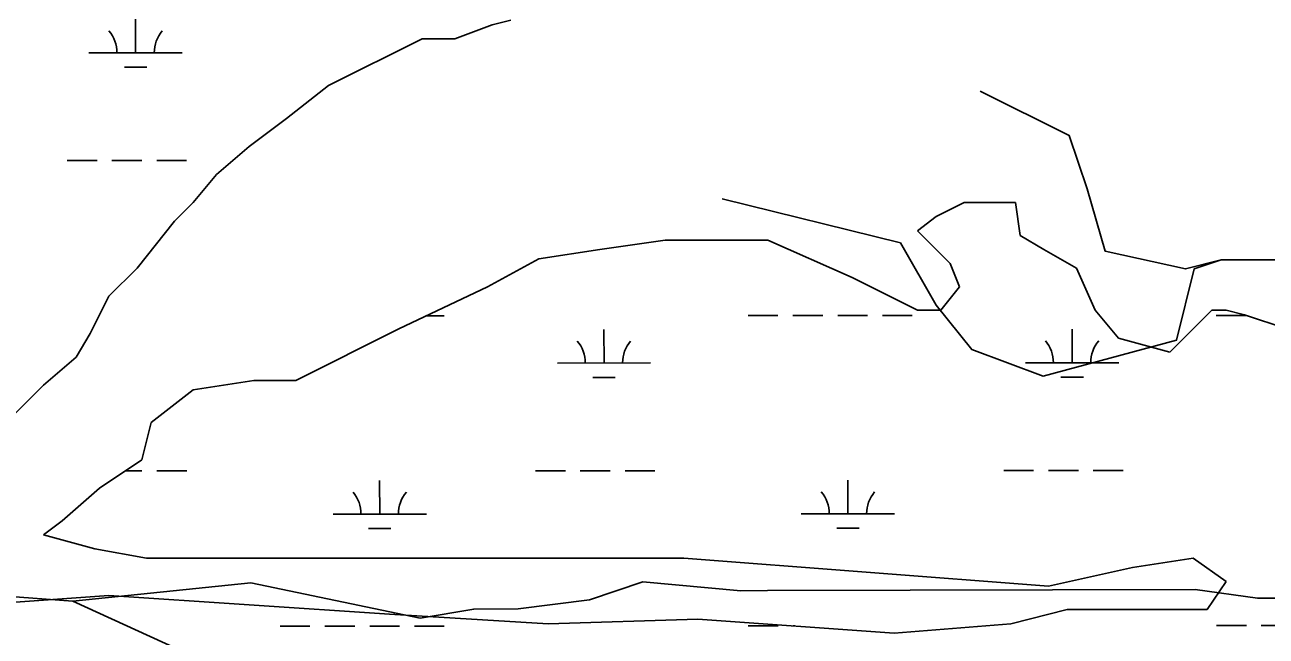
# Model space of a CAD drawing. Extents: x 3279314 to 3317160, y 734079 to 759431.
# Drawn here: x 3312665 to 3313995, y 749364 to 750020 of the extents above; entities that cross this region are included whole.
import ezdxf

# ---------------------------------------------------------------- set-up
doc = ezdxf.new("R2010")
doc.units = 0
for name, color, linetype in [('V-SITE-VEGE', 7, 'Continuous'), ('V-TOPO-SHOR', 7, 'Continuous'), ('V-WETL-SWMP', 7, 'Continuous')]:
    doc.layers.add(name, color=color, linetype=linetype)

msp = doc.modelspace()

# ---------------------------------------------------------------- linework, layer by layer
at = {"layer": 'V-SITE-VEGE'}
for p, q in [((3313125.6, 750004.6), (3313165.6, 750019.7)), ((3312990.3, 749954.5), (3313090.5, 750004.6)), ((3313090.5, 750004.6), (3313125.6, 750004.6)), ((3312945.2, 749919.4), (3312990.3, 749954.5)), ((3312905.1, 749889.3), (3312945.2, 749919.4)), ((3312870, 749859.2), (3312905.1, 749889.3)), ((3312845, 749829.1), (3312870, 749859.2)), ((3312824.9, 749809.1), (3312845, 749829.1)), ((3313671.7, 749829.1), (3313641.6, 749814.1)), ((3313726.8, 749829.1), (3313671.7, 749829.1)), ((3313731.8, 749794), (3313726.8, 749829.1)), ((3313641.6, 749814.1), (3313621.6, 749799)), ((3312784.9, 749758.9), (3312824.9, 749809.1)), ((3313621.6, 749799), (3313656.7, 749763.9)), ((3313351, 749789), (3313280.9, 749779)), ((3313461.3, 749789), (3313351, 749789)), ((3313551.4, 749748.9), (3313461.3, 749789)), ((3313756.9, 749779), (3313731.8, 749794)), ((3313280.9, 749779), (3313215.7, 749768.9)), ((3313791.9, 749758.9), (3313756.9, 749779)), ((3312754.8, 749728.8), (3312784.9, 749758.9)), ((3313215.7, 749768.9), (3313160.6, 749738.9)), ((3313656.7, 749763.9), (3313666.7, 749738.9)), ((3313812, 749713.8), (3313791.9, 749758.9)), ((3313621.6, 749713.8), (3313551.4, 749748.9)), ((3313160.6, 749738.9), (3313065.4, 749693.7)), ((3313666.7, 749738.9), (3313646.6, 749713.8)), ((3312734.8, 749688.7), (3312754.8, 749728.8)), ((3313646.6, 749713.8), (3313621.6, 749713.8)), ((3313837, 749683.7), (3313812, 749713.8)), ((3313937.2, 749713.8), (3313892.1, 749668.7)), ((3313952.3, 749713.8), (3313937.2, 749713.8)), ((3313972.3, 749708.8), (3313952.3, 749713.8)), ((3314017.4, 749693.7), (3313972.3, 749708.8)), ((3313065.4, 749693.7), (3312955.2, 749638.6)), ((3312719.7, 749663.6), (3312734.8, 749688.7)), ((3313892.1, 749668.7), (3313837, 749683.7)), ((3312684.7, 749633.6), (3312719.7, 749663.6)), ((3312910.1, 749638.6), (3312845, 749628.5)), ((3312955.2, 749638.6), (3312910.1, 749638.6)), ((3312644.6, 749593.4), (3312684.7, 749633.6)), ((3312845, 749628.5), (3312799.9, 749593.4)), ((3312799.9, 749593.4), (3312789.9, 749553.3)), ((3312789.9, 749553.3), (3312744.8, 749523.2)), ((3312744.8, 749523.2), (3312704.7, 749488.1)), ((3312704.7, 749488.1), (3312684.7, 749473.1)), ((3312684.7, 749473.1), (3312739.8, 749458.1)), ((3312739.8, 749458.1), (3312794.9, 749448)), ((3312794.9, 749448), (3313371.1, 749448)), ((3313371.1, 749448), (3313761.9, 749417.9)), ((3313852.1, 749438), (3313917.2, 749448)), ((3313917.2, 749448), (3313952.3, 749423)), ((3313761.9, 749417.9), (3313852.1, 749438)), ((3313952.3, 749423), (3313932.2, 749392.9)), ((3312754.8, 749407.9), (3312614.5, 749397.9)), ((3313055.4, 749387.9), (3312754.8, 749407.9)), ((3313225.8, 749377.8), (3313055.4, 749387.9)), ((3313781.9, 749392.9), (3313721.8, 749377.8)), ((3313932.2, 749392.9), (3313781.9, 749392.9)), ((3313386.1, 749382.8), (3313225.8, 749377.8)), ((3313596.5, 749367.8), (3313386.1, 749382.8)), ((3313721.8, 749377.8), (3313596.5, 749367.8))]:
    msp.add_line(p, q, dxfattribs=at)
at = {"layer": 'V-TOPO-SHOR'}
for p, q in [((3313125.6, 750004.6), (3313165.6, 750019.7)), ((3312990.3, 749954.5), (3313090.5, 750004.6)), ((3313090.5, 750004.6), (3313125.6, 750004.6)), ((3312945.2, 749919.4), (3312990.3, 749954.5)), ((3312905.1, 749889.3), (3312945.2, 749919.4)), ((3312870, 749859.2), (3312905.1, 749889.3)), ((3312845, 749829.1), (3312870, 749859.2)), ((3312824.9, 749809.1), (3312845, 749829.1)), ((3313671.7, 749829.1), (3313641.6, 749814.1)), ((3313726.8, 749829.1), (3313671.7, 749829.1)), ((3313731.8, 749794), (3313726.8, 749829.1)), ((3313641.6, 749814.1), (3313621.6, 749799)), ((3312784.9, 749758.9), (3312824.9, 749809.1)), ((3313621.6, 749799), (3313656.7, 749763.9)), ((3313351, 749789), (3313280.9, 749779)), ((3313461.3, 749789), (3313351, 749789)), ((3313551.4, 749748.9), (3313461.3, 749789)), ((3313756.9, 749779), (3313731.8, 749794)), ((3313280.9, 749779), (3313215.7, 749768.9)), ((3313791.9, 749758.9), (3313756.9, 749779)), ((3312754.8, 749728.8), (3312784.9, 749758.9)), ((3313215.7, 749768.9), (3313160.6, 749738.9)), ((3313656.7, 749763.9), (3313666.7, 749738.9)), ((3313812, 749713.8), (3313791.9, 749758.9)), ((3313621.6, 749713.8), (3313551.4, 749748.9)), ((3313160.6, 749738.9), (3313065.4, 749693.7)), ((3313666.7, 749738.9), (3313646.6, 749713.8)), ((3312734.8, 749688.7), (3312754.8, 749728.8)), ((3313646.6, 749713.8), (3313621.6, 749713.8)), ((3313837, 749683.7), (3313812, 749713.8)), ((3313937.2, 749713.8), (3313892.1, 749668.7)), ((3313952.3, 749713.8), (3313937.2, 749713.8)), ((3313972.3, 749708.8), (3313952.3, 749713.8)), ((3314017.4, 749693.7), (3313972.3, 749708.8)), ((3313065.4, 749693.7), (3312955.2, 749638.6)), ((3312719.7, 749663.6), (3312734.8, 749688.7)), ((3313892.1, 749668.7), (3313837, 749683.7)), ((3312684.7, 749633.6), (3312719.7, 749663.6)), ((3312910.1, 749638.6), (3312845, 749628.5)), ((3312955.2, 749638.6), (3312910.1, 749638.6)), ((3312644.6, 749593.4), (3312684.7, 749633.6)), ((3312845, 749628.5), (3312799.9, 749593.4)), ((3312799.9, 749593.4), (3312789.9, 749553.3)), ((3312789.9, 749553.3), (3312744.8, 749523.2)), ((3312744.8, 749523.2), (3312704.7, 749488.1)), ((3312704.7, 749488.1), (3312684.7, 749473.1)), ((3312684.7, 749473.1), (3312739.8, 749458.1)), ((3312739.8, 749458.1), (3312794.9, 749448)), ((3312794.9, 749448), (3313371.1, 749448)), ((3313371.1, 749448), (3313761.9, 749417.9)), ((3313852.1, 749438), (3313917.2, 749448)), ((3313917.2, 749448), (3313952.3, 749423)), ((3313761.9, 749417.9), (3313852.1, 749438)), ((3313952.3, 749423), (3313932.2, 749392.9)), ((3312754.8, 749407.9), (3312614.5, 749397.9)), ((3313055.4, 749387.9), (3312754.8, 749407.9)), ((3313225.8, 749377.8), (3313055.4, 749387.9)), ((3313781.9, 749392.9), (3313721.8, 749377.8)), ((3313932.2, 749392.9), (3313781.9, 749392.9)), ((3313386.1, 749382.8), (3313225.8, 749377.8)), ((3313596.5, 749367.8), (3313386.1, 749382.8)), ((3313721.8, 749377.8), (3313596.5, 749367.8))]:
    msp.add_line(p, q, dxfattribs=at)
for points in [[(3313688.7, 749948.5), (3313784.3, 749901), (3313803.6, 749843.8), (3313822.8, 749777), (3313908.8, 749758.1), (3313947, 749767.7)], [(3313412.1, 749833.3), (3313603.2, 749786), (3313641.5, 749719.3), (3313679.8, 749671.6), (3313756.3, 749643.2), (3313899.4, 749681.7), (3313918.3, 749758.1), (3313947, 749767.7), (3314032.9, 749767.9), (3314080.7, 749748.9), (3314166.6, 749768.2), (3314223.8, 749787.5), (3314290.7, 749778.1), (3314338.5, 749740), (3314424.5, 749711.6), (3314500.8, 749749.9), (3314586.8, 749731), (3314644.1, 749721.6), (3314768.3, 749693.3)], [(3312591.9, 749411.3), (3312716.1, 749402), (3312907, 749421.5), (3313088.5, 749383.8), (3313145.8, 749393.5), (3313193.5, 749393.6), (3313269.9, 749403.3), (3313327.1, 749422.5), (3313432.2, 749413.2), (3313460.8, 749413.3), (3313919.2, 749414.4), (3313986, 749405), (3314024.2, 749405.1), (3314186.4, 749453.2), (3314262.7, 749501.1), (3314358.1, 749539.5), (3314453.5, 749578), (3314558.4, 749625.9), (3314625.1, 749683.4), (3314701.5, 749693.1), (3314768.3, 749693.3), (3314835.2, 749683.9), (3314883, 749655.4), (3314911.7, 749626.8)], [(3312840.4, 749345), (3312716.1, 749402)]]:
    msp.add_lwpolyline(points, dxfattribs=at)
at = {"layer": 'V-WETL-SWMP'}
for p, q in [((3312783.4, 749989.7), (3312783.4, 750025.7)), ((3313165.6, 750019.7), (3313185.7, 750024.7)), ((3313165.6, 750019.7), (3313185.7, 750024.7)), ((3313125.6, 750004.6), (3313165.6, 750019.7)), ((3313125.6, 750004.6), (3313165.6, 750019.7)), ((3312990.3, 749954.5), (3313090.5, 750004.6)), ((3312990.3, 749954.5), (3313090.5, 750004.6)), ((3313090.5, 750004.6), (3313125.6, 750004.6)), ((3313090.5, 750004.6), (3313125.6, 750004.6)), ((3312733.4, 749989.6), (3312833.4, 749989.7)), ((3312771.4, 749974.2), (3312795.4, 749974.2)), ((3312945.2, 749919.4), (3312990.3, 749954.5)), ((3312945.2, 749919.4), (3312990.3, 749954.5)), ((3312905.1, 749889.3), (3312945.2, 749919.4)), ((3312905.1, 749889.3), (3312945.2, 749919.4)), ((3312870, 749859.2), (3312905.1, 749889.3)), ((3312870, 749859.2), (3312905.1, 749889.3)), ((3312710, 749874.2), (3312742, 749874.2)), ((3312758, 749874.2), (3312790, 749874.2)), ((3312806, 749874.2), (3312838, 749874.3)), ((3312845, 749829.1), (3312870, 749859.2)), ((3312845, 749829.1), (3312870, 749859.2)), ((3312824.9, 749809.1), (3312845, 749829.1)), ((3312824.9, 749809.1), (3312845, 749829.1)), ((3313671.7, 749829.1), (3313641.6, 749814.1)), ((3313671.7, 749829.1), (3313641.6, 749814.1)), ((3313726.8, 749829.1), (3313671.7, 749829.1)), ((3313726.8, 749829.1), (3313671.7, 749829.1)), ((3313731.8, 749794), (3313726.8, 749829.1)), ((3313731.8, 749794), (3313726.8, 749829.1)), ((3313641.6, 749814.1), (3313621.6, 749799)), ((3313641.6, 749814.1), (3313621.6, 749799)), ((3312784.9, 749758.9), (3312824.9, 749809.1)), ((3312784.9, 749758.9), (3312824.9, 749809.1)), ((3313621.6, 749799), (3313656.7, 749763.9)), ((3313621.6, 749799), (3313656.7, 749763.9)), ((3313351, 749789), (3313280.9, 749779)), ((3313351, 749789), (3313280.9, 749779)), ((3313461.3, 749789), (3313351, 749789)), ((3313461.3, 749789), (3313351, 749789)), ((3313551.4, 749748.9), (3313461.3, 749789)), ((3313551.4, 749748.9), (3313461.3, 749789)), ((3313756.9, 749779), (3313731.8, 749794)), ((3313756.9, 749779), (3313731.8, 749794)), ((3313280.9, 749779), (3313215.7, 749768.9)), ((3313280.9, 749779), (3313215.7, 749768.9)), ((3313791.9, 749758.9), (3313756.9, 749779)), ((3313791.9, 749758.9), (3313756.9, 749779)), ((3312754.8, 749728.8), (3312784.9, 749758.9)), ((3312754.8, 749728.8), (3312784.9, 749758.9)), ((3313215.7, 749768.9), (3313160.6, 749738.9)), ((3313215.7, 749768.9), (3313160.6, 749738.9)), ((3313656.7, 749763.9), (3313666.7, 749738.9)), ((3313656.7, 749763.9), (3313666.7, 749738.9)), ((3313812, 749713.8), (3313791.9, 749758.9)), ((3313812, 749713.8), (3313791.9, 749758.9)), ((3313621.6, 749713.8), (3313551.4, 749748.9)), ((3313621.6, 749713.8), (3313551.4, 749748.9)), ((3313160.6, 749738.9), (3313065.4, 749693.7)), ((3313160.6, 749738.9), (3313065.4, 749693.7)), ((3313666.7, 749738.9), (3313646.6, 749713.8)), ((3313666.7, 749738.9), (3313646.6, 749713.8)), ((3312734.8, 749688.7), (3312754.8, 749728.8)), ((3312734.8, 749688.7), (3312754.8, 749728.8)), ((3313095.3, 749707.9), (3313114.1, 749707.9)), ((3313440, 749708.1), (3313472, 749708.1)), ((3313488, 749708.1), (3313520, 749708.1)), ((3313536, 749708.1), (3313568, 749708.1)), ((3313584, 749708.1), (3313616, 749708.2)), ((3313646.6, 749713.8), (3313621.6, 749713.8)), ((3313646.6, 749713.8), (3313621.6, 749713.8)), ((3313837, 749683.7), (3313812, 749713.8)), ((3313837, 749683.7), (3313812, 749713.8)), ((3313937.2, 749713.8), (3313892.1, 749668.7)), ((3313937.2, 749713.8), (3313892.1, 749668.7)), ((3313952.3, 749713.8), (3313937.2, 749713.8)), ((3313952.3, 749713.8), (3313937.2, 749713.8)), ((3313941.9, 749708.3), (3313973.6, 749708.3)), ((3313972.3, 749708.8), (3313952.3, 749713.8)), ((3313972.3, 749708.8), (3313952.3, 749713.8)), ((3314017.4, 749693.7), (3313972.3, 749708.8)), ((3314017.4, 749693.7), (3313972.3, 749708.8)), ((3313065.4, 749693.7), (3312955.2, 749638.6)), ((3313065.4, 749693.7), (3312955.2, 749638.6)), ((3313285.5, 749657.3), (3313285.4, 749693.3)), ((3313787.4, 749657.5), (3313787.3, 749693.5)), ((3312719.7, 749663.6), (3312734.8, 749688.7)), ((3312719.7, 749663.6), (3312734.8, 749688.7)), ((3313892.1, 749668.7), (3313837, 749683.7)), ((3313892.1, 749668.7), (3313837, 749683.7)), ((3312684.7, 749633.6), (3312719.7, 749663.6)), ((3312684.7, 749633.6), (3312719.7, 749663.6)), ((3313235.5, 749657.2), (3313335.5, 749657.3)), ((3313737.4, 749657.5), (3313837.4, 749657.5)), ((3312910.1, 749638.6), (3312845, 749628.5)), ((3312910.1, 749638.6), (3312845, 749628.5)), ((3312955.2, 749638.6), (3312910.1, 749638.6)), ((3312955.2, 749638.6), (3312910.1, 749638.6)), ((3313273.5, 749641.8), (3313297.5, 749641.8)), ((3313775.4, 749642.1), (3313799.4, 749642.1)), ((3312644.6, 749593.4), (3312684.7, 749633.6)), ((3312644.6, 749593.4), (3312684.7, 749633.6)), ((3312845, 749628.5), (3312799.9, 749593.4)), ((3312845, 749628.5), (3312799.9, 749593.4)), ((3312799.9, 749593.4), (3312789.9, 749553.3)), ((3312799.9, 749593.4), (3312789.9, 749553.3)), ((3312789.9, 749553.3), (3312744.8, 749523.2)), ((3312789.9, 749553.3), (3312744.8, 749523.2)), ((3312772.2, 749541.6), (3312790.2, 749541.6)), ((3312806.2, 749541.6), (3312838.2, 749541.6)), ((3313212.1, 749541.8), (3313244.1, 749541.8)), ((3313260.1, 749541.8), (3313292.1, 749541.8)), ((3313308.1, 749541.8), (3313340.1, 749541.8)), ((3313714, 749542), (3313746, 749542.1)), ((3313762, 749542.1), (3313794, 749542.1)), ((3313810, 749542.1), (3313842, 749542.1)), ((3312744.8, 749523.2), (3312704.7, 749488.1)), ((3312744.8, 749523.2), (3312704.7, 749488.1)), ((3313045.1, 749495.3), (3313045, 749531.3)), ((3313547, 749495.5), (3313547, 749531.5)), ((3312995.1, 749495.2), (3313095.1, 749495.3)), ((3313497, 749495.5), (3313597, 749495.5)), ((3312704.7, 749488.1), (3312684.7, 749473.1)), ((3312704.7, 749488.1), (3312684.7, 749473.1)), ((3313033.1, 749479.8), (3313057.1, 749479.8)), ((3313535, 749480.1), (3313559, 749480.1)), ((3312684.7, 749473.1), (3312739.8, 749458.1)), ((3312684.7, 749473.1), (3312739.8, 749458.1)), ((3312739.8, 749458.1), (3312794.9, 749448)), ((3312739.8, 749458.1), (3312794.9, 749448)), ((3312794.9, 749448), (3313371.1, 749448)), ((3312794.9, 749448), (3313371.1, 749448)), ((3313371.1, 749448), (3313761.9, 749417.9)), ((3313371.1, 749448), (3313761.9, 749417.9)), ((3313852.1, 749438), (3313917.2, 749448)), ((3313852.1, 749438), (3313917.2, 749448)), ((3313917.2, 749448), (3313952.3, 749423)), ((3313917.2, 749448), (3313952.3, 749423)), ((3313761.9, 749417.9), (3313852.1, 749438)), ((3313761.9, 749417.9), (3313852.1, 749438)), ((3313952.3, 749423), (3313932.2, 749392.9)), ((3313952.3, 749423), (3313932.2, 749392.9)), ((3312754.8, 749407.9), (3312614.5, 749397.9)), ((3312754.8, 749407.9), (3312614.5, 749397.9)), ((3313055.4, 749387.9), (3312754.8, 749407.9)), ((3313055.4, 749387.9), (3312754.8, 749407.9)), ((3313225.8, 749377.8), (3313055.4, 749387.9)), ((3313225.8, 749377.8), (3313055.4, 749387.9)), ((3313781.9, 749392.9), (3313721.8, 749377.8)), ((3313781.9, 749392.9), (3313721.8, 749377.8)), ((3313932.2, 749392.9), (3313781.9, 749392.9)), ((3313932.2, 749392.9), (3313781.9, 749392.9)), ((3312938.3, 749375.1), (3312970.3, 749375.2)), ((3312986.3, 749375.2), (3313018.3, 749375.2)), ((3313034.3, 749375.2), (3313066.3, 749375.2)), ((3313082.3, 749375.2), (3313114.3, 749375.2)), ((3313386.1, 749382.8), (3313225.8, 749377.8)), ((3313386.1, 749382.8), (3313225.8, 749377.8)), ((3313596.5, 749367.8), (3313386.1, 749382.8)), ((3313596.5, 749367.8), (3313386.1, 749382.8)), ((3313440.2, 749375.4), (3313472.2, 749375.4)), ((3313488.2, 749375.4), (3313489.9, 749375.4)), ((3313721.8, 749377.8), (3313596.5, 749367.8)), ((3313721.8, 749377.8), (3313596.5, 749367.8)), ((3313942.1, 749375.7), (3313974.1, 749375.7)), ((3313990.1, 749375.7), (3314022.1, 749375.7))]:
    msp.add_line(p, q, dxfattribs=at)
for centre, start, end in [((3312728.1, 749990.1), 359.2573, 40.801), ((3312838.6, 749990.2), 139.2573, 180.801), ((3313230.2, 749657.7), 359.2573, 40.801), ((3313340.7, 749657.8), 139.2573, 180.801), ((3313732.1, 749658), 359.2573, 40.801), ((3313842.6, 749658), 139.2573, 180.801), ((3312989.8, 749495.7), 359.2573, 40.801), ((3313100.3, 749495.8), 139.2573, 180.801), ((3313491.7, 749496), 359.2573, 40.801), ((3313602.2, 749496), 139.2573, 180.801)]:
    msp.add_arc(centre, 35.2, start, end, dxfattribs=at)

doc.saveas('drawing.dxf')
